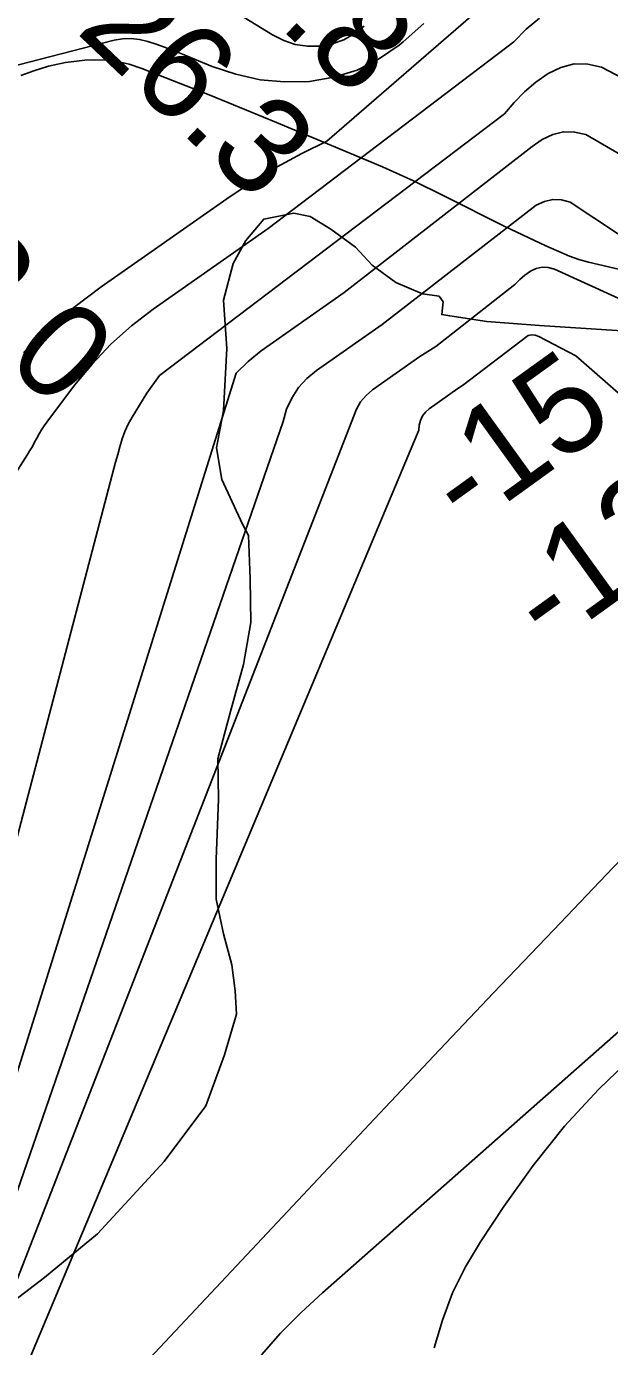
# Model space of a CAD drawing. Extents: x 3146026 to 3183936, y 897894 to 923344.
# Drawn here: x 3178564 to 3178969, y 906444 to 907361 of the extents above; entities that cross this region are included whole.
import ezdxf

# ---------------------------------------------------------------- set-up
doc = ezdxf.new("R2010")
doc.units = 0
for name, color, linetype in [('V-RIVR-EDGE', 7, 'Continuous'), ('V-RIVR-RANG', 7, 'Continuous'), ('V-SITE-VEGE', 7, 'Continuous'), ('V-TOPO-DPTH', 7, 'Continuous'), ('V-TOPO-MAJR', 7, 'Continuous'), ('V-TOPO-MINR', 7, 'Continuous'), ('V-TOPO-WATR', 7, 'Continuous')]:
    doc.layers.add(name, color=color, linetype=linetype)

msp = doc.modelspace()

# ---------------------------------------------------------------- linework, layer by layer
at = {"layer": 'V-RIVR-EDGE'}
msp.add_lwpolyline([(3178981.05, 907149.26), (3178920.09, 907153.11), (3178883.61, 907155.97), (3178857.75, 907159.73), (3178852.21, 907160.66), (3178853.16, 907169.44), (3178850.4, 907173.6), (3178838.86, 907175.01), (3178820.4, 907182.91), (3178803.8, 907194.96), (3178792.29, 907207.46), (3178775.23, 907219.97), (3178760.93, 907228.78), (3178749.39, 907231.12), (3178728.6, 907227.02), (3178716.09, 907212.27), (3178707.27, 907196.12), (3178700.74, 907170.74), (3178702.97, 907137.02), (3178700.56, 907094.07), (3178695.87, 907068.21), (3178699.51, 907046.03), (3178713.75, 907015.05), (3178717.89, 907007.19), (3178719.2, 906977.17), (3178719.59, 906946.68), (3178714.44, 906917.6), (3178705.58, 906884.83), (3178696.72, 906852.05), (3178697.12, 906823.88), (3178695.63, 906782.31), (3178695.56, 906754.6), (3178700.58, 906730.57), (3178706.53, 906708.85), (3178708.8, 906690.83), (3178709.68, 906674.66), (3178701.3, 906646.51), (3178688.28, 906610.98), (3178659.54, 906572.25), (3178613.23, 906522.02), (3178576.21, 906491.63), (3178530.4, 906456.64)], dxfattribs=at)
at = {"layer": 'V-SITE-VEGE'}
for p, q in [((3178579.2, 907333.26), (3178568.91, 907330.12)), ((3178590.93, 907335.9), (3178579.2, 907333.26)), ((3178604.26, 907337.54), (3178590.93, 907335.9)), ((3178611.33, 907337.75), (3178604.26, 907337.54)), ((3178618.81, 907337.44), (3178611.33, 907337.75)), ((3178626.74, 907336.47), (3178618.81, 907337.44)), ((3178635.11, 907334.64), (3178626.74, 907336.47)), ((3178643.93, 907331.77), (3178635.11, 907334.64)), ((3178568.91, 907330.12), (3178559.91, 907326.79)), ((3178690.69, 907313.31), (3178643.93, 907331.77)), ((3178737.34, 907294.13), (3178690.69, 907313.31)), ((3178811.01, 907263.23), (3178737.34, 907294.13)), ((3178832.54, 907253.57), (3178811.01, 907263.23)), ((3178853.75, 907243.25), (3178832.54, 907253.57)), ((3178895.92, 907221.98), (3178853.75, 907243.25)), ((3178924.4, 907208.44), (3178895.92, 907221.98)), ((3178941, 907201.31), (3178924.4, 907208.44)), ((3178947.49, 907198.95), (3178941, 907201.31)), ((3178954.1, 907197.03), (3178947.49, 907198.95)), ((3178978.89, 907191.25), (3178954.1, 907197.03))]:
    msp.add_line(p, q, dxfattribs=at)
at = {"layer": 'V-TOPO-DPTH'}
for points in [[(3178561.66, 907134.32), (3178578.67, 907150.6), (3178596.79, 907165.65), (3178615.65, 907179.88), (3178705.24, 907242.63), (3178721.4, 907253.31), (3178737.91, 907263.39), (3178754.94, 907272.57), (3178772.31, 907281.15), (3178911.95, 907402.37)], [(3179303.13, 907154.37), (3178963.22, 907332.61), (3178953.55, 907334.58), (3178944.1, 907334.79), (3178934.95, 907332.37), (3178926.02, 907328.2), (3178917.63, 907322.07), (3178909.71, 907315.43), (3178902.5, 907308.03), (3178895.77, 907300.12), (3178656.28, 907118.42), (3178647.46, 907106), (3178637.15, 907089.39), (3178634.43, 907084.51), (3178632.05, 907079.5), (3178630.16, 907074.27), (3178628.6, 907068.91), (3178627.15, 907063.49), (3178625.53, 907058.12), (3178541.22, 906736.69)], [(3178541.22, 906736.69), (3178625.53, 907058.12), (3178627.15, 907063.49), (3178628.6, 907068.91), (3178630.16, 907074.27), (3178632.05, 907079.5), (3178634.43, 907084.51), (3178637.15, 907089.39), (3178647.46, 907106), (3178656.28, 907118.42), (3178895.77, 907300.12), (3178902.5, 907308.03), (3178909.71, 907315.43), (3178917.63, 907322.07), (3178926.02, 907328.2), (3178934.95, 907332.37), (3178944.1, 907334.79), (3178953.55, 907334.58), (3178963.22, 907332.61), (3179303.13, 907154.37)], [(3178506.78, 906405.98), (3178742.03, 907086.45), (3178744.32, 907094.87), (3178748.12, 907102.73), (3178752.74, 907109.95), (3178758.58, 907116.23), (3178765.25, 907121.87), (3178810.71, 907153.72), (3178917.87, 907236.63), (3178923.55, 907239.23), (3178929.34, 907240.67), (3178935.3, 907240.36), (3178941.38, 907238.89), (3179155.7, 907096.94)], [(3179155.7, 907096.94), (3178941.38, 907238.89), (3178935.3, 907240.36), (3178929.34, 907240.67), (3178923.55, 907239.23), (3178917.87, 907236.63), (3178810.71, 907153.72), (3178765.25, 907121.87), (3178758.58, 907116.23), (3178752.74, 907109.95), (3178748.12, 907102.73), (3178744.32, 907094.87), (3178742.03, 907086.45), (3178506.78, 906405.98)], [(3179768.79, 907177.48), (3179706.79, 907143.49), (3179647.38, 907110.3), (3179588.34, 907076.48), (3179529.84, 907041.72), (3179471.71, 907006.33), (3179146.82, 906804.94), (3179129.65, 906793.68), (3179112.89, 906781.88), (3179096.74, 906769.24), (3179081, 906756.06), (3178769.27, 906481.18), (3178754.51, 906467.4), (3178740.31, 906453.1), (3178726.93, 906438.03)], [(3179108.78, 906988.81), (3178945.26, 907132.12), (3178919.65, 907145.55), (3178917.12, 907146.37), (3178914.62, 907146.66), (3178912.16, 907146.13), (3178866.72, 907111.42), (3178863.45, 907109.26), (3178843.5, 907095.28), (3178840.91, 907092.93), (3178838.79, 907090.28), (3178837.38, 907087.2), (3178836.44, 907083.82), (3178836.35, 907080.3), (3178544.9, 906385.39)], [(3179108.78, 906988.81), (3178945.26, 907132.12), (3178919.65, 907145.55), (3178917.12, 907146.37), (3178914.62, 907146.66), (3178912.16, 907146.13), (3178866.72, 907111.42), (3178863.45, 907109.26), (3178843.5, 907095.28), (3178840.91, 907092.93), (3178838.79, 907090.28), (3178837.38, 907087.2), (3178836.44, 907083.82), (3178836.35, 907080.3), (3178544.9, 906385.39)], [(3178076.4, 905954.53), (3178603.22, 906386.44), (3178805.48, 906601.88), (3178846.77, 906645.7), (3178888.16, 906689.42), (3178929.71, 906732.99), (3178971.36, 906776.46), (3179027.54, 906834.88), (3179041.86, 906848.1), (3179057.04, 906860.07), (3179073.53, 906870.17), (3179090.89, 906879.03), (3179139, 906900.07), (3179181.02, 906918.63), (3179222.95, 906937.39), (3179264.74, 906956.46), (3179306.44, 906975.72), (3179358.07, 906999.8), (3179425.27, 907031.73), (3179453.4, 907045.42), (3179470.3, 907053.65), (3179483.08, 907013.25), (3179468.49, 907004.34)], [(3179468.49, 907004.34), (3179146.82, 906804.94), (3179129.65, 906793.68), (3179112.89, 906781.88), (3179096.74, 906769.24), (3179081, 906756.06), (3178769.27, 906481.18), (3178754.51, 906467.4), (3178740.31, 906453.1), (3178726.93, 906438.03)], [(3178603.22, 906386.44), (3178805.48, 906601.88), (3178846.77, 906645.7), (3178888.16, 906689.42), (3178929.71, 906732.99), (3178971.36, 906776.46)]]:
    msp.add_lwpolyline(points, dxfattribs=at)
at = {"layer": 'V-TOPO-MAJR'}
msp.add_lwpolyline([(3179807.41, 907167.42), (3179553.3, 907027.43), (3179480.22, 906986.4), (3179407.59, 906944.59), (3179335.65, 906901.63), (3179264.16, 906857.89), (3179142.16, 906781.89), (3179132.2, 906775.31), (3179122.49, 906768.4), (3179113.17, 906760.97), (3179104.1, 906753.21), (3178986.18, 906646.73), (3178961.12, 906622.32), (3178937.39, 906596.76), (3178915.65, 906569.49), (3178895.24, 906541.08), (3178879.01, 906516.59), (3178868.73, 906499.12), (3178859.75, 906481.08), (3178852.74, 906462.19), (3178847.03, 906442.74)], dxfattribs=at)
at = {"layer": 'V-TOPO-MINR'}
for points in [[(3178798.28, 907361.04), (3178791.44, 907355.74), (3178784.13, 907351.49), (3178776.11, 907348.81), (3178767.62, 907347.19), (3178758.93, 907347.29), (3178750.5, 907348.45), (3178742.45, 907351.19), (3178734.64, 907355), (3178559.23, 907462.63)], [(3178911.95, 907402.37), (3178772.31, 907281.15), (3178754.94, 907272.57), (3178737.91, 907263.39), (3178721.4, 907253.31), (3178705.24, 907242.63), (3178615.65, 907179.88), (3178596.79, 907165.65), (3178578.67, 907150.6), (3178561.66, 907134.32)], [(3178839.8, 907363), (3178825.33, 907350.18), (3178822.53, 907347.87), (3178808.36, 907338.21), (3178793.41, 907330.47), (3178777.29, 907325.6), (3178760.4, 907322.63), (3178743.08, 907322.47), (3178726, 907323.9), (3178709.29, 907327.72), (3178692.82, 907333.12), (3178670.99, 907342.06), (3178665.32, 907344.31), (3178659.61, 907346.48), (3178653.87, 907348.53), (3178648.09, 907350.51), (3178642.27, 907351.88), (3178636.44, 907352.58), (3178630.56, 907352.27), (3178624.67, 907351.28), (3178462.92, 907309.63)], [(3178920.18, 907366.74), (3178910.83, 907358.9), (3178902.32, 907350.16), (3178731.6, 907220.4), (3178651.84, 907164.53), (3178636.69, 907152.81), (3178622.38, 907140.22), (3178609.32, 907126.34), (3178597.1, 907111.59), (3178577.9, 907086.02), (3178576, 907083.35), (3178574.2, 907080.61), (3178572.54, 907077.78), (3178570.99, 907074.89), (3178569.47, 907071.97), (3178567.9, 907069.09), (3178566.23, 907066.26), (3178564.5, 907063.47), (3178531.73, 907012.17)], [(3179226.01, 907126.68), (3178952.29, 907285.72), (3178944.42, 907287.45), (3178936.72, 907287.72), (3178929.25, 907285.8), (3178921.94, 907282.42), (3178915.07, 907277.4), (3178784.34, 907175.94), (3178726.77, 907135.62), (3178717.66, 907128.15), (3178709.43, 907119.92), (3178527.21, 906538.68)], [(3179155.7, 907096.94), (3178941.38, 907238.89), (3178935.3, 907240.36), (3178929.34, 907240.67), (3178923.55, 907239.23), (3178917.87, 907236.63), (3178810.71, 907153.72), (3178765.25, 907121.87), (3178758.58, 907116.23), (3178752.74, 907109.95), (3178748.12, 907102.73), (3178744.32, 907094.87), (3178742.03, 907086.45), (3178506.78, 906405.98)], [(3178992.95, 907163.78), (3178930.48, 907192.14), (3178926.2, 907193.32), (3178921.97, 907193.64), (3178917.85, 907192.67), (3178913.8, 907190.85), (3178909.97, 907188.05), (3178906.35, 907185.02), (3178903.06, 907181.64), (3178848.03, 907138.44), (3178842.5, 907135.07), (3178837.08, 907131.49), (3178804.2, 907108.46), (3178799.69, 907104.51), (3178795.87, 907100.08), (3178793.06, 907094.95), (3178515.93, 906384.69)], [(3179768.79, 907177.48), (3179706.79, 907143.49), (3179647.38, 907110.3), (3179588.34, 907076.48), (3179529.84, 907041.72), (3179471.71, 907006.33), (3179146.82, 906804.94), (3179129.65, 906793.68), (3179112.89, 906781.88), (3179096.74, 906769.24), (3179081, 906756.06), (3178769.27, 906481.18), (3178754.51, 906467.4), (3178740.31, 906453.1), (3178726.93, 906438.03)], [(3179108.78, 906988.81), (3178945.26, 907132.12), (3178919.65, 907145.55), (3178917.12, 907146.37), (3178914.62, 907146.66), (3178912.16, 907146.13), (3178866.72, 907111.42), (3178863.45, 907109.26), (3178843.5, 907095.28), (3178840.91, 907092.93), (3178838.79, 907090.28), (3178837.38, 907087.2), (3178836.44, 907083.82), (3178836.35, 907080.3), (3178544.9, 906385.39)], [(3178603.22, 906386.44), (3178805.48, 906601.88), (3178846.77, 906645.7), (3178888.16, 906689.42), (3178929.71, 906732.99), (3178971.36, 906776.46)]]:
    msp.add_lwpolyline(points, dxfattribs=at)
at = {"layer": 'V-TOPO-WATR'}
msp.add_lwpolyline([(3179303.13, 907154.37), (3178963.22, 907332.61), (3178953.55, 907334.58), (3178944.1, 907334.79), (3178934.95, 907332.37), (3178926.02, 907328.2), (3178917.63, 907322.07), (3178909.71, 907315.43), (3178902.5, 907308.03), (3178895.77, 907300.12), (3178656.28, 907118.42), (3178647.46, 907106), (3178637.15, 907089.39), (3178634.43, 907084.51), (3178632.05, 907079.5), (3178630.16, 907074.27), (3178628.6, 907068.91), (3178627.15, 907063.49), (3178625.53, 907058.12), (3178541.22, 906736.69)], dxfattribs=at)

# ---------------------------------------------------------------- texts
at = {"layer": 'V-RIVR-RANG'}
for s, rotation, p in [('39.8', 316.41833, (3178666.07, 907429.95)), ('26.3', 316.41833, (3178597.31, 907357.34)), ('23.0', 316.41833, (3178457.69, 907214.12)), ('-15', 35.80028, (3178869.43, 907009.57)), ('-12', 35.80028, (3178926.62, 906927.53))]:
    msp.add_text(s, height=67, rotation=rotation, dxfattribs=at).set_placement(p)

doc.saveas('drawing.dxf')
